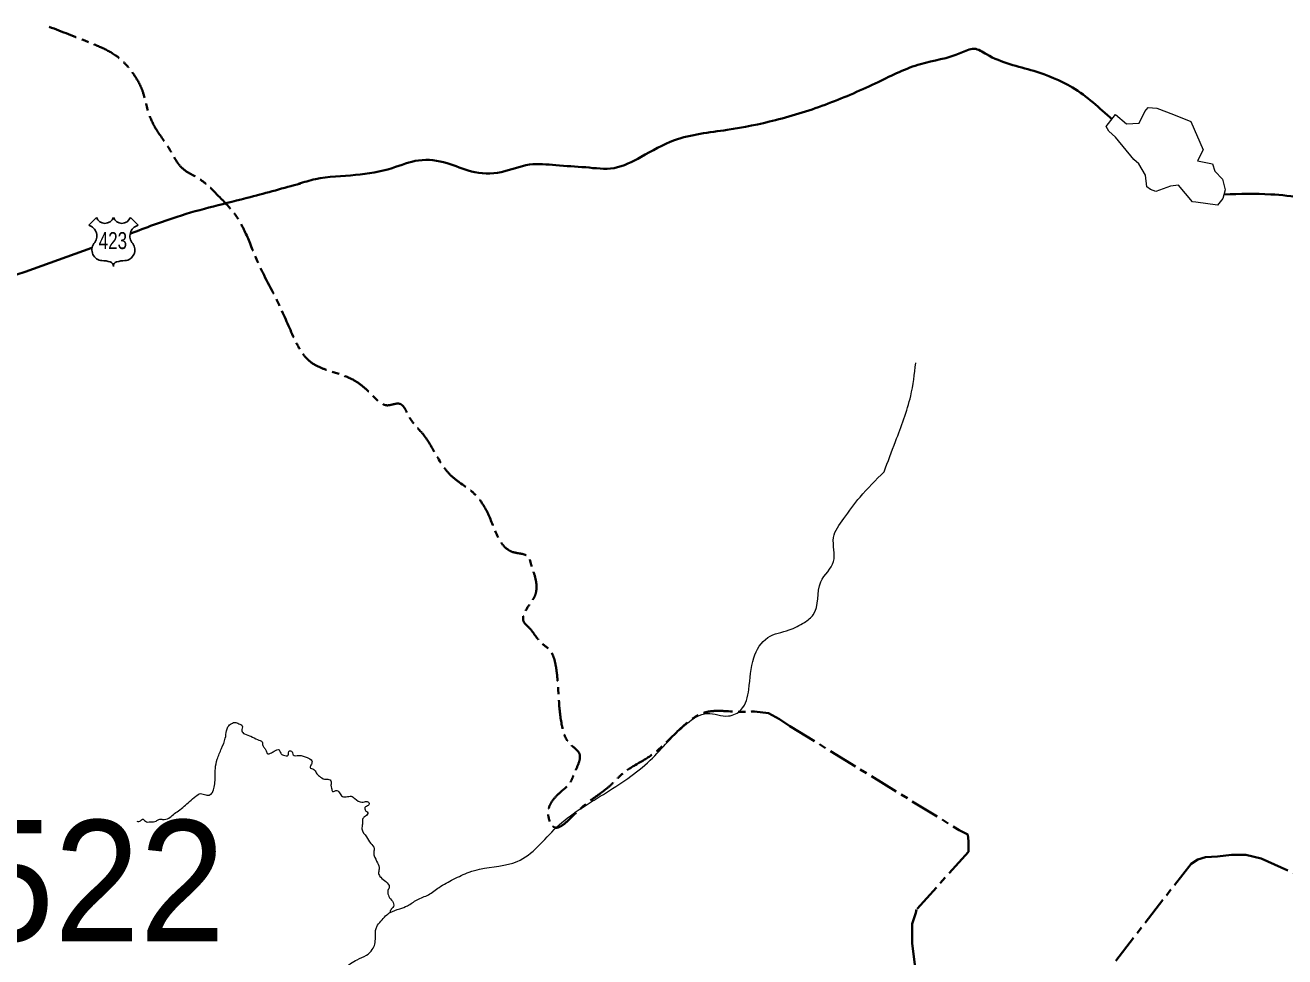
# Model space of a CAD drawing. Extents: x 553962 to 842807, y 8883888 to 9032388.
# Drawn here: x 600282 to 605483, y 8915143 to 8918990 of the extents above; entities that cross this region are included whole.
import ezdxf
from ezdxf.enums import TextEntityAlignment as Align

# ---------------------------------------------------------------- set-up
doc = ezdxf.new("R2010")
doc.units = 0
doc.header["$LTSCALE"] = 20
doc.linetypes.add('LONG_DASH_SHORT_DASH', pattern=[9.9, 6, -1.2, 1.5, -1.2])
doc.layers.add('6', color=7, linetype='Continuous', lineweight=13)

msp = doc.modelspace()

# ---------------------------------------------------------------- linework, layer by layer
at = {"layer": '6', "lineweight": 25}
for p, q in [((600544.65, 8918164.12), (600576.64, 8918196.1)), ((600716.5, 8918196.1), (600748.49, 8918164.12))]:
    msp.add_line(p, q, dxfattribs=at)
at = {"layer": '6'}
msp.add_lwpolyline([(604783.96, 8918621.11), (604829.37, 8918582.67), (604881.77, 8918586.17), (604904.47, 8918633.34), (604918.45, 8918650.81), (604955.12, 8918647.32), (605023.24, 8918621.11), (605094.85, 8918593.16), (605145.49, 8918476.1), (605122.79, 8918430.68), (605183.92, 8918418.45), (605194.4, 8918387), (605225.83, 8918353.81), (605236.31, 8918310.13), (605227.58, 8918275.19), (605204.88, 8918247.23), (605115.8, 8918259.46), (605101.83, 8918261.21), (605044.2, 8918329.35), (605011.01, 8918325.85), (604949.88, 8918303.14), (604928.93, 8918311.88), (604913.21, 8918322.36), (604907.97, 8918371.28), (604880.02, 8918418.45), (604859.07, 8918435.92), (604783.96, 8918528.52), (604756.02, 8918552.97), (604745.54, 8918572.19)], close=True, dxfattribs=at)
at = {"layer": '6', "linetype": 'LONG_DASH_SHORT_DASH', "lineweight": 35}
for points in [[(603293.17, 8916155.71), (603351.13, 8916149.8), (603396.88, 8916124.67), (603439.05, 8916096.03), (604138.91, 8915665.9), (604174.11, 8915647.93), (604177.4, 8915619.63), (604177.04, 8915577.22), (603962.85, 8915338.74), (603959.19, 8915324.64), (603944.66, 8915278.82), (603943.96, 8915197.54), (603967.18, 8915020.63)], [(604784.79, 8915126.68), (605095.83, 8915526.89), (605124.26, 8915544.32), (605156.17, 8915554.65), (605205.7, 8915557.75), (605262.32, 8915564.33), (605322.42, 8915563.81), (605385.93, 8915549.13), (605530.33, 8915484.27)]]:
    msp.add_lwpolyline(points, dxfattribs=at)
at = {"layer": '6', "lineweight": 25}
for centre, radius, start, end in [((600611.61, 8918209.49), 37.44, 200.95927, 339.04073), ((600681.54, 8918209.49), 37.44, 200.95927, 339.04073), ((600532.24, 8918119.75), 46.07, 317.5721, 74.36886), ((600760.9, 8918119.75), 46.07, 105.62774, 222.4279), ((600602.94, 8918062.72), 44.94, 144.73733, 264.65778), ((600690.2, 8918062.72), 44.94, 275.34222, 35.26267), ((600598.55, 8917900.02), 117.95, 72.89371, 89.90057), ((600627.7, 8917994.7), 18.89, 357.69345, 72.92955), ((600665.44, 8917994.7), 18.89, 107.07045, 182.30655), ((600694.59, 8917900.02), 117.95, 90.09943, 107.10629)]:
    msp.add_arc(centre, radius, start, end, dxfattribs=at)
at = {"layer": '6', "lineweight": 40}
for points in [[(605233.38, 8918291.76), (605425.11, 8918291.76), (605556.75, 8918274.58), (605694.11, 8918217.32), (605779.97, 8918168.64), (605911.61, 8918165.78), (606008.91, 8918211.59), (606114.79, 8918211.59), (606197.78, 8918134.29), (606353.74, 8918138.58), (606551.2, 8918198.71), (606637.05, 8918198.71), (606903.2, 8918104.22), (607195.09, 8918129.99), (607418.31, 8918172.94), (607555.67, 8918129.99), (607658.69, 8918138.58), (607753.13, 8918172.94), (607813.23, 8918172.94), (607967.76, 8918353.32), (608139.46, 8918542.28), (608208.14, 8918748.43), (608345.51, 8918868.68), (608508.63, 8918945.99), (608680.33, 8919186.49), (608766.18, 8919298.15), (608826.28, 8919384.05), (608920.71, 8919409.82), (609058.08, 8919427), (609126.76, 8919444.17), (609186.85, 8919512.89), (609272.71, 8919538.66), (609418.65, 8919530.07), (609633.28, 8919581.61), (609804.99, 8919650.32), (609950.94, 8919727.63), (610174.15, 8919847.88), (610285.76, 8919890.83), (610500.39, 8919959.54), (610612, 8920002.49), (610715.02, 8920002.49), (610989.74, 8919925.18)], [(601410.57, 8918334.54), (601480.51, 8918354.75), (601646.49, 8918371.93), (601798.17, 8918400.56), (601906.91, 8918432.05), (602024.24, 8918420.6), (602124.4, 8918386.24), (602247.46, 8918383.38), (602364.79, 8918414.87), (602473.53, 8918412.01), (602596.59, 8918403.42), (602713.92, 8918400.56), (602825.53, 8918446.37), (602962.89, 8918515.08), (603180.38, 8918558.03), (603380.7, 8918598.12), (603598.19, 8918666.83), (603804.24, 8918755.59), (603978.8, 8918830.03), (604145.92, 8918875.84), (604200.29, 8918893.02), (604251.8, 8918870.11), (604446.4, 8918801.4), (604606.66, 8918732.68), (604769.78, 8918600.98)], [(600716.12, 8918129.41), (600909.4, 8918199.2), (601211.81, 8918280.66), (601418.41, 8918336.66)], [(596244.29, 8916699.06), (596768.64, 8916837.67), (598135.32, 8917279.88), (599449.66, 8917687.17), (600558.17, 8918071.08)]]:
    msp.add_spline(points, degree=3, dxfattribs=at)
at = {"layer": '6', "linetype": 'LONG_DASH_SHORT_DASH', "lineweight": 35}
msp.add_spline([(600381.62, 8918983.88), (600541.44, 8918921.34), (600673.47, 8918851.85), (600729.06, 8918789.31), (600763.8, 8918726.77), (600791.6, 8918629.49), (600819.39, 8918566.95), (600874.98, 8918483.56), (600930.57, 8918400.18), (601007.01, 8918351.54), (601076.5, 8918289), (601145.99, 8918212.56), (601243.27, 8918011.04), (601326.66, 8917844.27), (601389.19, 8917705.3), (601458.68, 8917601.06), (601549.02, 8917559.37), (601625.45, 8917531.58), (601715.79, 8917462.09), (601778.33, 8917420.4), (601826.97, 8917427.34), (601868.66, 8917371.75), (601924.25, 8917302.27), (602042.38, 8917128.54), (602132.72, 8917059.06), (602195.26, 8916968.72), (602236.95, 8916871.44), (602293.63, 8916815.34), (602362.34, 8916791.47), (602370.93, 8916763.78), (602382.38, 8916729.41), (602386.2, 8916632.02), (602375.93, 8916614.33), (602341.35, 8916526.04), (602362.03, 8916503.15), (602415.78, 8916437.24), (602443.46, 8916415.28), (602473.21, 8916343.33), (602487.11, 8916183.5), (602501.01, 8916086.22), (602528.39, 8916025.57), (602570.38, 8915982.63), (602548.43, 8915898.65), (602535.07, 8915867.16), (602486.4, 8915817.53), (602441.55, 8915736.42), (602464.45, 8915679.16), (602557.02, 8915738.33), (602710.66, 8915862.39), (602741.2, 8915892.92), (602862.4, 8915972.13), (603008.41, 8916103.83), (603086.66, 8916151.54), (603209.79, 8916155.71), (603293.17, 8916155.71)], degree=3, dxfattribs=at)
at = {"layer": '6'}
for points in [[(603828.86, 8917146.11), (603875.86, 8917271.52), (603938.54, 8917459.63), (603959.43, 8917595.49)], [(601609.2, 8914720.06), (601610.36, 8914757.22), (601607.46, 8914794.37), (601595.27, 8914840.82), (601588.31, 8914877.4), (601584.25, 8914897.83), (601587.15, 8914923.38), (601583.67, 8914959.38), (601575.54, 8914976.79), (601580.18, 8914990.73), (601580.18, 8915008.15), (601585.41, 8915021.5), (601583.09, 8915041.82), (601574.38, 8915045.88), (601573.22, 8915055.75), (601581.34, 8915069.69), (601597.59, 8915091.17), (601625.45, 8915114.97), (601652.72, 8915131.23), (601691.6, 8915149.23), (601715.39, 8915173.03), (601725.84, 8915195.1), (601729.32, 8915251.64), (601733.96, 8915267.32), (601750.79, 8915290.54), (601770.52, 8915312.03), (601789.09, 8915325.96), (601829.13, 8915341.64), (601860.47, 8915353.83), (601900.51, 8915378.21), (601947.51, 8915399.7), (601991.62, 8915429.89), (602050.81, 8915463.56), (602115.8, 8915492.59), (602158.74, 8915505.36), (602314.27, 8915536.72), (602476.17, 8915677.8), (602669.41, 8915813.66), (602862.65, 8915954.74), (603014.11, 8916106.27), (603097.68, 8916148.08), (603186.46, 8916137.63), (603238.69, 8916163.75), (603270.03, 8916247.36), (603290.92, 8916377.99), (603348.37, 8916461.6), (603437.15, 8916492.95), (603499.83, 8916524.3), (603536.39, 8916555.65), (603567.72, 8916691.51), (603619.95, 8916775.12), (603619.95, 8916874.4), (603661.73, 8916952.78), (603729.63, 8917041.61), (603828.86, 8917146.11)], [(600743.32, 8915702.79), (600758.86, 8915705.01), (600766.63, 8915711.67), (600778.85, 8915702.79), (600799.94, 8915700.57), (600823.25, 8915703.9), (600834.36, 8915710.56), (600849.9, 8915710.56), (600875.43, 8915716.11), (600894.31, 8915730.55), (600915.4, 8915746.09), (600960.92, 8915783.84), (600986.45, 8915806.04), (601006.44, 8915817.14), (601027.53, 8915811.59), (601046.4, 8915812.7), (601057.51, 8915826.02), (601064.17, 8915850.45), (601066.39, 8915878.2), (601067.5, 8915921.5), (601075.27, 8915959.25), (601093.03, 8916003.65), (601108.58, 8916045.84), (601114.13, 8916076.93), (601119.68, 8916092.47), (601135.22, 8916106.9), (601148.54, 8916111.34), (601164.09, 8916105.79), (601178.52, 8916096.91), (601176.3, 8916075.82), (601188.51, 8916063.6), (601214.04, 8916053.61), (601241.8, 8916040.29), (601260.67, 8916030.3), (601262.89, 8916015.87), (601270.66, 8916004.76), (601277.33, 8915993.66), (601283.99, 8915981.45), (601295.09, 8915983.67), (601310.63, 8915992.55), (601330.61, 8915998.1), (601337.28, 8915983.67), (601348.38, 8915975.9), (601368.36, 8915975.9), (601372.8, 8915993.66), (601381.68, 8915992.55), (601388.34, 8915977.01), (601412.77, 8915974.79), (601446.08, 8915965.91), (601466.06, 8915952.59), (601463.84, 8915938.15), (601458.29, 8915924.83), (601473.83, 8915917.06), (601483.82, 8915902.63), (601497.14, 8915889.3)], [(601497.14, 8915889.3), (601518.24, 8915877.09), (601536, 8915875.98), (601544.88, 8915870.43), (601544.88, 8915851.56), (601547.1, 8915839.35), (601551.54, 8915826.02), (601569.31, 8915830.46), (601577.08, 8915824.91), (601588.18, 8915808.26), (601608.16, 8915803.82), (601628.15, 8915806.04), (601643.69, 8915797.16), (601672.56, 8915781.62), (601693.65, 8915783.84), (601702.53, 8915777.17), (601695.87, 8915766.07), (601686.99, 8915762.74), (601689.21, 8915744.98), (601696.98, 8915738.05), (601686.99, 8915723.61), (601676.99, 8915714.72), (601674.77, 8915691.4), (601672.55, 8915671.41), (601691.43, 8915638.08), (601709.19, 8915611.42), (601723.62, 8915590.32), (601721.4, 8915575.88), (601723.62, 8915560.33), (601736.94, 8915531.45), (601743.61, 8915504.79), (601741.39, 8915487.02), (601750.27, 8915471.47), (601771.36, 8915453.7), (601785.79, 8915431.48), (601780.24, 8915417.04), (601780.24, 8915402.6), (601790.23, 8915382.61), (601803.56, 8915361.51), (601802.45, 8915350.4), (601793.56, 8915339.29), (601787.43, 8915325.27)]]:
    msp.add_spline(points, degree=3, dxfattribs=at)

# ---------------------------------------------------------------- texts
at = {"layer": '6', "width": 0.75}
msp.add_text('423', height=70, dxfattribs=at).set_placement((600644.52, 8918065.8), align=Align.CENTER)
at = {"layer": '6', "width": 0.95}
msp.add_text('MI-1522', height=500, dxfattribs=at).set_placement((598778.15, 8915207.55))

doc.saveas('drawing.dxf')
